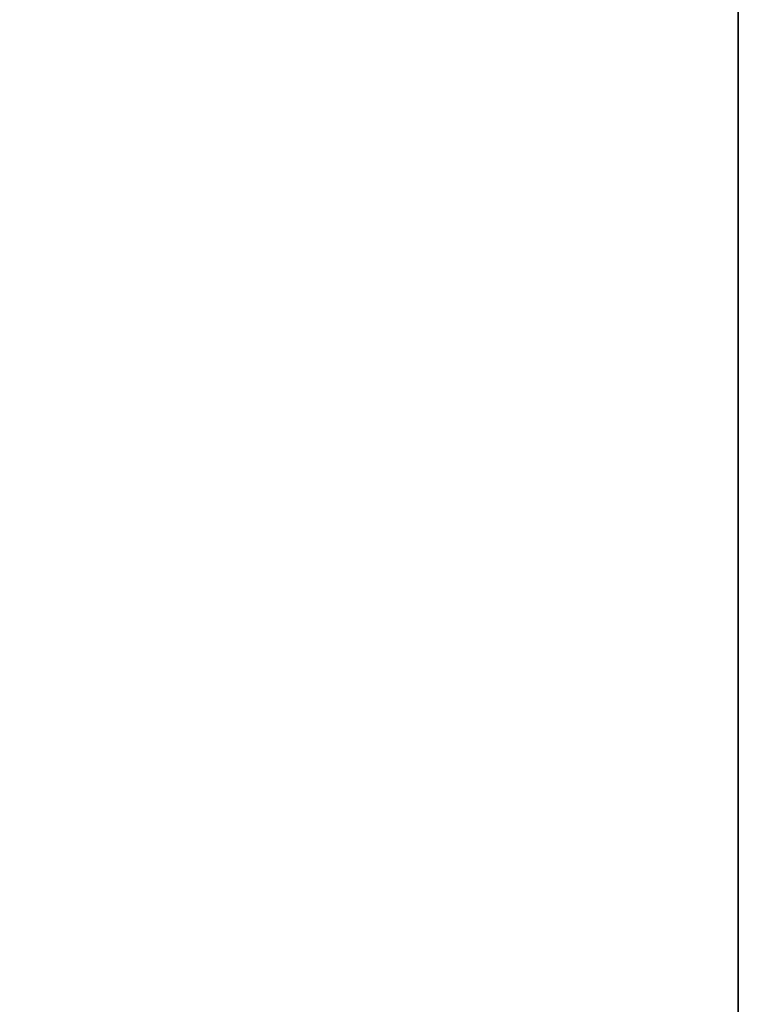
# Model space of a CAD drawing. Header units: metres. Extents: x 209747 to 209830, y 1182430 to 1182564.
# Tile 451 of 656: x 209752.139 to 209752.1726, y 1182483.1373 to 1182483.1834. Entities that reach past the tile are written whole.
import ezdxf

# ---------------------------------------------------------------- set-up
doc = ezdxf.new("R2010")
doc.units = ezdxf.units.M
doc.header["$MEASUREMENT"] = 0
doc.linetypes.add('DGN Style 2', pattern=[15.036391, 9.021834, -6.014556])
doc.layers.get('0').update_dxf_attribs({"color": 254})

# ---------------------------------------------------------------- blocks, each defined once
blk = doc.blocks.new('*U2')
at = {"color": 3, "linetype": 'Continuous'}
blk.add_line((1.275, -15.830583), (1.275, -15.931153), dxfattribs=at)
blk = doc.blocks.new('*U3')
at = {"color": 3, "linetype": 'Continuous'}
blk.add_line((1.275, -15.832758), (1.275, -15.932254), dxfattribs=at)
blk = doc.blocks.new('*U4')
at = {"color": 3, "linetype": 'Continuous'}
for p, q in [((1.275, -15.791583), (1.275, -15.891143)), ((1.275, -15.891143), (1.275, -15.990671))]:
    blk.add_line(p, q, dxfattribs=at)
blk = doc.blocks.new('*U5')
at = {"color": 3, "linetype": 'Continuous'}
for p, q in [((1.275, -15.813601), (1.275, -15.912915)), ((1.275, -15.912915), (1.275, -16.012208))]:
    blk.add_line(p, q, dxfattribs=at)
blk = doc.blocks.new('*U6')
at = {"color": 3, "linetype": 'Continuous'}
blk.add_line((1.275, -15.871048), (1.275, -15.970405), dxfattribs=at)
blk = doc.blocks.new('*U7')
at = {"color": 3, "linetype": 'Continuous'}
for p, q in [((1.275, -15.799725), (1.275, -15.899158)), ((1.275, -15.899158), (1.275, -15.998573))]:
    blk.add_line(p, q, dxfattribs=at)
blk = doc.blocks.new('*U8')
at = {"color": 3, "linetype": 'Continuous'}
blk.add_line((1.275, -15.87662), (1.275, -15.976065), dxfattribs=at)
blk = doc.blocks.new('*U9')
at = {"color": 3, "linetype": 'Continuous'}
blk.add_line((1.275, -15.859221), (1.275, -15.95985), dxfattribs=at)
blk = doc.blocks.new('ATTEMP_4')
at = {"color": 254, "flags": 128}
blk.add_lwpolyline([(0, 1.275), (-13.6, 1.275), (-13.6, -1.275), (0, -1.275), (0, 1.275), (0, 1.275)], dxfattribs=at)
blk = doc.blocks.new('ATTEMP_1')
at = {"color": 254, "rotation": 90}
blk.add_blockref('ATTEMP_4', (0, -3.535), dxfattribs=at)
blk = doc.blocks.new('ATTEMP')
at = {"color": 3, "linetype": 'Continuous'}
for name in ['*U9', '*U8', '*U7', '*U6', '*U3', '*U5', '*U4', '*U2']:
    blk.add_blockref(name, (-10.48, 0), dxfattribs=at)
at = {"color": 254}
blk.add_blockref('ATTEMP_1', (-10.48, 0), dxfattribs=at)

msp = doc.modelspace()

# ---------------------------------------------------------------- block references
at = {"color": 1, "linetype": 'DGN Style 2'}
msp.add_blockref('ATTEMP', (209761.377561, 1182499.061067), dxfattribs=at)

doc.saveas('drawing.dxf')
